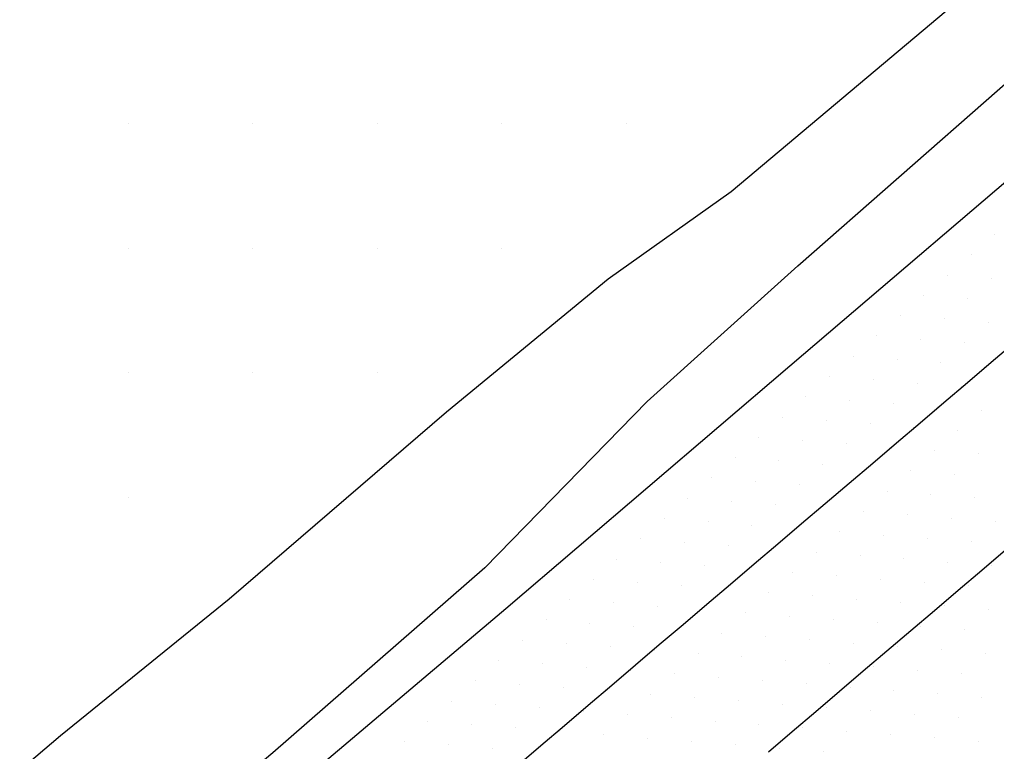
# Model space of a CAD drawing. Extents: x 1548934 to 1561348, y 809680 to 824075.
# Drawn here: x 1551561.3 to 1551639.7, y 810609.6 to 810668.3 of the extents above; entities that cross this region are included whole.
import ezdxf

# ---------------------------------------------------------------- set-up
doc = ezdxf.new("R2010")
doc.units = 0
for name, color, linetype in [('E_NCDOT_Vertical_Profile_Ground_Line', 7, 'Continuous'), ('Exist DTM QL2 LIDAR Elevation Point', 7, 'Continuous'), ('Exist DTM Scan Elevation Point', 7, 'Continuous'), ('P_RDY_Terminator_Cell', 7, 'Continuous'), ('PH Exist DTM Breakline', 7, 'Continuous')]:
    doc.layers.add(name, color=color, linetype=linetype)

msp = doc.modelspace()

# ---------------------------------------------------------------- linework, layer by layer
at = {"layer": 'E_NCDOT_Vertical_Profile_Ground_Line'}
msp.add_lwpolyline([(1551391.748, 810450.158), (1551415.179, 810468.674), (1551438.587, 810487.393), (1551461.862, 810506.256), (1551485.056, 810525.284), (1551508.262, 810544.296), (1551531.347, 810563.293), (1551554.369, 810582.488), (1551577.415, 810601.694), (1551600.296, 810621.053), (1551623.114, 810640.529), (1551645.931, 810660.005)], dxfattribs=at)
at = {"layer": 'Exist DTM QL2 LIDAR Elevation Point'}
for p, q in [((1551569.985, 810659.984), (1551569.985, 810659.984)), ((1551579.985, 810659.984), (1551579.985, 810659.984)), ((1551589.986, 810659.984), (1551589.986, 810659.984)), ((1551599.987, 810659.984), (1551599.987, 810659.984)), ((1551609.988, 810659.984), (1551609.988, 810659.984)), ((1551569.985, 810649.983), (1551569.985, 810649.983)), ((1551579.985, 810649.983), (1551579.985, 810649.983)), ((1551589.986, 810649.983), (1551589.986, 810649.983)), ((1551599.987, 810649.983), (1551599.987, 810649.983)), ((1551569.985, 810639.982), (1551569.985, 810639.982)), ((1551579.985, 810639.982), (1551579.985, 810639.982)), ((1551589.986, 810639.982), (1551589.986, 810639.982)), ((1551569.985, 810629.981), (1551569.985, 810629.981))]:
    msp.add_line(p, q, dxfattribs=at)
at = {"layer": 'Exist DTM Scan Elevation Point'}
for p, q in [((1551639.57, 810651.08), (1551639.57, 810651.08)), ((1551637.673, 810649.451), (1551637.673, 810649.451)), ((1551635.777, 810647.822), (1551635.777, 810647.822)), ((1551639.301, 810647.554), (1551639.301, 810647.554)), ((1551633.88, 810646.193), (1551633.88, 810646.193)), ((1551637.405, 810645.925), (1551637.405, 810645.925)), ((1551631.984, 810644.564), (1551631.984, 810644.564)), ((1551635.509, 810644.296), (1551635.509, 810644.296)), ((1551639.034, 810644.028), (1551639.034, 810644.028)), ((1551630.088, 810642.935), (1551630.088, 810642.935)), ((1551633.612, 810642.667), (1551633.612, 810642.667)), ((1551637.137, 810642.399), (1551637.137, 810642.399)), ((1551628.191, 810641.306), (1551628.191, 810641.306)), ((1551631.716, 810641.038), (1551631.716, 810641.038)), ((1551635.241, 810640.77), (1551635.241, 810640.77)), ((1551638.766, 810640.502), (1551638.766, 810640.502)), ((1551626.295, 810639.677), (1551626.295, 810639.677)), ((1551629.82, 810639.409), (1551629.82, 810639.409)), ((1551633.345, 810639.141), (1551633.345, 810639.141)), ((1551636.869, 810638.873), (1551636.869, 810638.873)), ((1551624.398, 810638.048), (1551624.398, 810638.048)), ((1551627.923, 810637.78), (1551627.923, 810637.78)), ((1551631.448, 810637.512), (1551631.448, 810637.512)), ((1551634.973, 810637.245), (1551634.973, 810637.245)), ((1551622.502, 810636.419), (1551622.502, 810636.419)), ((1551638.498, 810636.977), (1551638.498, 810636.977)), ((1551626.027, 810636.151), (1551626.027, 810636.151)), ((1551629.552, 810635.884), (1551629.552, 810635.884)), ((1551633.077, 810635.616), (1551633.077, 810635.616)), ((1551620.606, 810634.79), (1551620.606, 810634.79)), ((1551636.602, 810635.348), (1551636.602, 810635.348)), ((1551624.13, 810634.522), (1551624.13, 810634.522)), ((1551627.655, 810634.255), (1551627.655, 810634.255)), ((1551631.18, 810633.987), (1551631.18, 810633.987)), ((1551634.705, 810633.719), (1551634.705, 810633.719)), ((1551638.23, 810633.451), (1551638.23, 810633.451)), ((1551618.709, 810633.162), (1551618.709, 810633.162)), ((1551622.234, 810632.893), (1551622.234, 810632.893)), ((1551625.759, 810632.626), (1551625.759, 810632.626)), ((1551629.284, 810632.358), (1551629.284, 810632.358)), ((1551632.809, 810632.09), (1551632.809, 810632.09)), ((1551636.334, 810631.822), (1551636.334, 810631.822)), ((1551616.813, 810631.533), (1551616.813, 810631.533)), ((1551620.338, 810631.265), (1551620.338, 810631.265)), ((1551623.863, 810630.997), (1551623.863, 810630.997)), ((1551627.388, 810630.729), (1551627.388, 810630.729)), ((1551630.913, 810630.461), (1551630.913, 810630.461)), ((1551634.438, 810630.193), (1551634.438, 810630.193)), ((1551614.917, 810629.904), (1551614.917, 810629.904)), ((1551618.441, 810629.636), (1551618.441, 810629.636)), ((1551621.966, 810629.368), (1551621.966, 810629.368)), ((1551637.963, 810629.926), (1551637.963, 810629.926)), ((1551625.491, 810629.1), (1551625.491, 810629.1)), ((1551629.016, 810628.832), (1551629.016, 810628.832)), ((1551632.541, 810628.564), (1551632.541, 810628.564)), ((1551613.02, 810628.275), (1551613.02, 810628.275)), ((1551616.545, 810628.007), (1551616.545, 810628.007)), ((1551620.07, 810627.739), (1551620.07, 810627.739)), ((1551636.067, 810628.297), (1551636.067, 810628.297)), ((1551639.592, 810628.029), (1551639.592, 810628.029)), ((1551623.595, 810627.471), (1551623.595, 810627.471)), ((1551627.12, 810627.203), (1551627.12, 810627.203)), ((1551630.645, 810626.936), (1551630.645, 810626.936)), ((1551611.124, 810626.646), (1551611.124, 810626.646)), ((1551614.649, 810626.378), (1551614.649, 810626.378)), ((1551634.17, 810626.668), (1551634.17, 810626.668)), ((1551637.695, 810626.4), (1551637.695, 810626.4)), ((1551618.174, 810626.11), (1551618.174, 810626.11)), ((1551621.698, 810625.842), (1551621.698, 810625.842)), ((1551625.224, 810625.574), (1551625.224, 810625.574)), ((1551609.228, 810625.017), (1551609.228, 810625.017)), ((1551612.752, 810624.749), (1551612.752, 810624.749)), ((1551628.749, 810625.307), (1551628.749, 810625.307)), ((1551632.274, 810625.039), (1551632.274, 810625.039)), ((1551635.799, 810624.771), (1551635.799, 810624.771)), ((1551616.277, 810624.481), (1551616.277, 810624.481)), ((1551619.802, 810624.213), (1551619.802, 810624.213)), ((1551623.327, 810623.945), (1551623.327, 810623.945)), ((1551639.324, 810624.504), (1551639.324, 810624.504)), ((1551607.331, 810623.388), (1551607.331, 810623.388)), ((1551610.856, 810623.12), (1551610.856, 810623.12)), ((1551626.852, 810623.678), (1551626.852, 810623.678)), ((1551630.377, 810623.41), (1551630.377, 810623.41)), ((1551633.903, 810623.142), (1551633.903, 810623.142)), ((1551614.381, 810622.852), (1551614.381, 810622.852)), ((1551617.906, 810622.584), (1551617.906, 810622.584)), ((1551621.431, 810622.317), (1551621.431, 810622.317)), ((1551637.428, 810622.875), (1551637.428, 810622.875)), ((1551605.435, 810621.759), (1551605.435, 810621.759)), ((1551608.96, 810621.491), (1551608.96, 810621.491)), ((1551624.956, 810622.049), (1551624.956, 810622.049)), ((1551628.481, 810621.781), (1551628.481, 810621.781)), ((1551632.006, 810621.514), (1551632.006, 810621.514)), ((1551612.485, 810621.223), (1551612.485, 810621.223)), ((1551616.009, 810620.955), (1551616.009, 810620.955)), ((1551619.534, 810620.688), (1551619.534, 810620.688)), ((1551635.531, 810621.246), (1551635.531, 810621.246)), ((1551639.056, 810620.978), (1551639.056, 810620.978)), ((1551603.538, 810620.13), (1551603.538, 810620.13)), ((1551623.059, 810620.42), (1551623.059, 810620.42)), ((1551626.585, 810620.152), (1551626.585, 810620.152)), ((1551630.11, 810619.885), (1551630.11, 810619.885)), ((1551607.063, 810619.862), (1551607.063, 810619.862)), ((1551610.588, 810619.594), (1551610.588, 810619.594)), ((1551614.113, 810619.326), (1551614.113, 810619.326)), ((1551633.635, 810619.617), (1551633.635, 810619.617)), ((1551637.16, 810619.349), (1551637.16, 810619.349)), ((1551601.642, 810618.501), (1551601.642, 810618.501)), ((1551617.638, 810619.059), (1551617.638, 810619.059)), ((1551621.163, 810618.791), (1551621.163, 810618.791)), ((1551624.688, 810618.523), (1551624.688, 810618.523)), ((1551605.167, 810618.233), (1551605.167, 810618.233)), ((1551608.692, 810617.965), (1551608.692, 810617.965)), ((1551612.217, 810617.698), (1551612.217, 810617.698)), ((1551628.214, 810618.256), (1551628.214, 810618.256)), ((1551631.739, 810617.988), (1551631.739, 810617.988)), ((1551635.264, 810617.72), (1551635.264, 810617.72)), ((1551599.746, 810616.872), (1551599.746, 810616.872)), ((1551615.742, 810617.43), (1551615.742, 810617.43)), ((1551619.267, 810617.162), (1551619.267, 810617.162)), ((1551622.792, 810616.894), (1551622.792, 810616.894)), ((1551638.789, 810617.452), (1551638.789, 810617.452)), ((1551603.27, 810616.604), (1551603.27, 810616.604)), ((1551606.795, 810616.336), (1551606.795, 810616.336)), ((1551610.32, 810616.069), (1551610.32, 810616.069)), ((1551626.317, 810616.627), (1551626.317, 810616.627)), ((1551629.842, 810616.359), (1551629.842, 810616.359)), ((1551633.367, 810616.091), (1551633.367, 810616.091)), ((1551597.849, 810615.243), (1551597.849, 810615.243)), ((1551613.845, 810615.801), (1551613.845, 810615.801)), ((1551617.37, 810615.533), (1551617.37, 810615.533)), ((1551620.896, 810615.265), (1551620.896, 810615.265)), ((1551636.892, 810615.824), (1551636.892, 810615.824)), ((1551601.374, 810614.976), (1551601.374, 810614.976)), ((1551604.899, 810614.708), (1551604.899, 810614.708)), ((1551608.424, 810614.44), (1551608.424, 810614.44)), ((1551624.421, 810614.998), (1551624.421, 810614.998)), ((1551627.946, 810614.73), (1551627.946, 810614.73)), ((1551631.471, 810614.462), (1551631.471, 810614.462)), ((1551595.953, 810613.614), (1551595.953, 810613.614)), ((1551611.949, 810614.172), (1551611.949, 810614.172)), ((1551615.474, 810613.904), (1551615.474, 810613.904)), ((1551618.999, 810613.637), (1551618.999, 810613.637)), ((1551634.996, 810614.194), (1551634.996, 810614.194)), ((1551638.521, 810613.927), (1551638.521, 810613.927)), ((1551599.478, 810613.346), (1551599.478, 810613.346)), ((1551603.003, 810613.079), (1551603.003, 810613.079)), ((1551606.527, 810612.811), (1551606.527, 810612.811)), ((1551622.524, 810613.369), (1551622.524, 810613.369)), ((1551626.049, 810613.101), (1551626.049, 810613.101)), ((1551629.575, 810612.833), (1551629.575, 810612.833)), ((1551610.053, 810612.543), (1551610.053, 810612.543)), ((1551613.578, 810612.275), (1551613.578, 810612.275)), ((1551633.1, 810612.566), (1551633.1, 810612.566)), ((1551636.625, 810612.298), (1551636.625, 810612.298)), ((1551594.056, 810611.985), (1551594.056, 810611.985)), ((1551597.581, 810611.718), (1551597.581, 810611.718)), ((1551601.106, 810611.45), (1551601.106, 810611.45)), ((1551617.103, 810612.008), (1551617.103, 810612.008)), ((1551620.628, 810611.74), (1551620.628, 810611.74)), ((1551624.153, 810611.472), (1551624.153, 810611.472)), ((1551604.631, 810611.182), (1551604.631, 810611.182)), ((1551608.156, 810610.914), (1551608.156, 810610.914)), ((1551611.681, 810610.646), (1551611.681, 810610.646)), ((1551627.678, 810611.205), (1551627.678, 810611.205)), ((1551631.203, 810610.937), (1551631.203, 810610.937)), ((1551634.728, 810610.669), (1551634.728, 810610.669)), ((1551592.16, 810610.357), (1551592.16, 810610.357)), ((1551595.685, 810610.089), (1551595.685, 810610.089)), ((1551599.21, 810609.821), (1551599.21, 810609.821)), ((1551615.206, 810610.379), (1551615.206, 810610.379)), ((1551618.732, 810610.111), (1551618.732, 810610.111)), ((1551622.257, 810609.843), (1551622.257, 810609.843)), ((1551638.253, 810610.401), (1551638.253, 810610.401)), ((1551625.782, 810609.576), (1551625.782, 810609.576))]:
    msp.add_line(p, q, dxfattribs=at)
at = {"layer": 'P_RDY_Terminator_Cell'}
for points in [[(1551601.207, 810608.421), (1551603.111, 810610.041), (1551605.015, 810611.662), (1551606.919, 810613.282), (1551608.822, 810614.902), (1551610.726, 810616.522), (1551612.63, 810618.142), (1551614.534, 810619.763), (1551616.438, 810621.383), (1551618.342, 810623.003), (1551620.246, 810624.623), (1551622.15, 810626.244), (1551624.054, 810627.864), (1551625.958, 810629.484), (1551627.862, 810631.104), (1551629.765, 810632.725), (1551631.669, 810634.345), (1551633.573, 810635.965), (1551635.477, 810637.585), (1551637.381, 810639.205), (1551639.285, 810640.826), (1551641.189, 810642.446)], [(1551640.43, 810625.722), (1551638.526, 810624.102), (1551636.622, 810622.482), (1551634.718, 810620.861), (1551632.814, 810619.241), (1551630.91, 810617.621), (1551629.006, 810616.001), (1551627.102, 810614.381), (1551625.198, 810612.76), (1551623.294, 810611.14), (1551621.39, 810609.52)]]:
    msp.add_lwpolyline(points, dxfattribs=at)
at = {"layer": 'PH Exist DTM Breakline'}
for points in [[(1551623.76, 810648.551), (1551656.195, 810677.073), (1551677.461, 810694.698), (1551698.697, 810712.408), (1551715.857, 810726.522), (1551742.572, 810749.311), (1551752.288, 810758.175), (1551762.621, 810768.49), (1551773.345, 810779.04), (1551777.174, 810783.436), (1551784.866, 810789.211), (1551813.809, 810816.109), (1551821.1, 810822.214), (1551833.215, 810830.987), (1551840.823, 810836.732)], [(1551769.851, 810786.113), (1551769.261, 810785.459), (1551767.654, 810783.553), (1551764.303, 810780.146), (1551753.463, 810769.581), (1551733.436, 810752.858), (1551714.648, 810736.258), (1551695.607, 810720.174), (1551671.305, 810700.104), (1551647.216, 810678.752), (1551618.397, 810654.5)], [(1551618.397, 810654.5), (1551608.518, 810647.487), (1551595.548, 810636.809), (1551578.094, 810621.798), (1551564.557, 810610.831), (1551557.87, 810605.159), (1551543.142, 810593.448), (1551531.848, 810583.95), (1551518.523, 810572.797), (1551509.102, 810564.665), (1551497.116, 810555.066), (1551484.36, 810544.524), (1551472.816, 810536.626), (1551461.263, 810527.531)], [(1551623.76, 810648.551), (1551611.653, 810637.657), (1551598.616, 810624.306), (1551581.601, 810609.451), (1551566.315, 810596.609), (1551550.141, 810583.072), (1551531.518, 810567.498), (1551514.04, 810553.206), (1551494.6, 810537.72), (1551475.139, 810521.964), (1551457.515, 810507.591), (1551444.994, 810497.86), (1551424.723, 810481.845), (1551402.559, 810464.194), (1551385.382, 810450.038)]]:
    msp.add_lwpolyline(points, dxfattribs=at)

doc.saveas('drawing.dxf')
